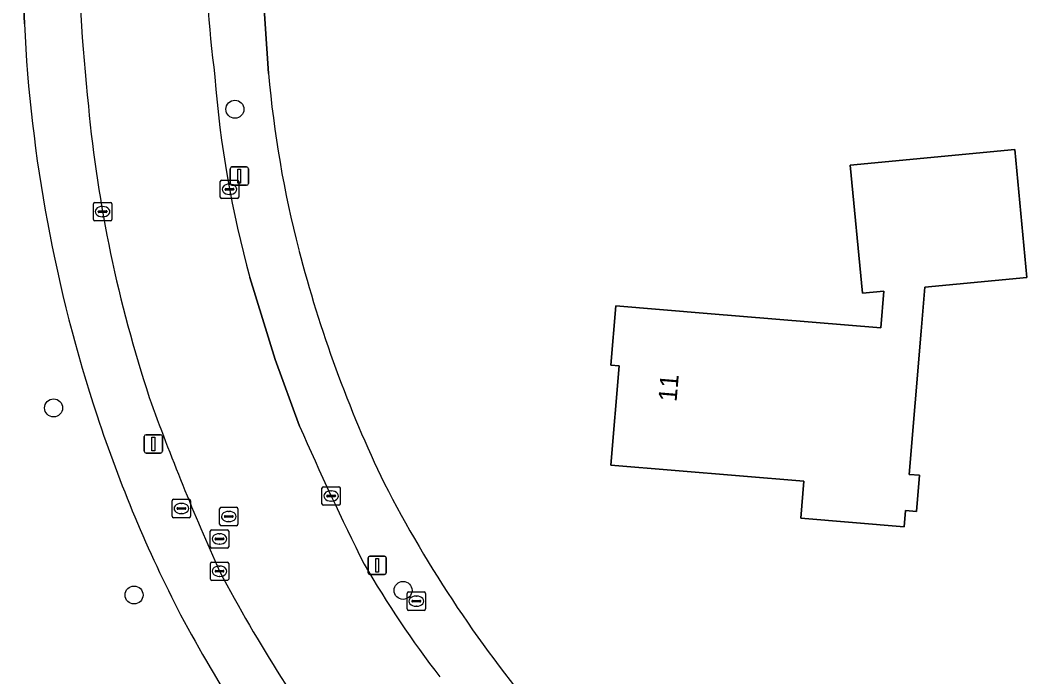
# Model space of a CAD drawing. Extents: x 161258 to 161838, y 380833 to 381727.
# Drawn here: x 161560.1 to 161615, y 381119.1 to 381154.9 of the extents above; entities that cross this region are included whole.
import ezdxf

# ---------------------------------------------------------------- set-up
doc = ezdxf.new("R2010")
doc.units = 0
for name, color, linetype in [('IMGEO_Boom', 7, 'Continuous'), ('IMGEO_Brandkraan', 7, 'Continuous'), ('IMGEO_Erf', 7, 'Continuous'), ('IMGEO_Groenvoorziening', 7, 'Continuous'), ('IMGEO_Kolk', 7, 'Continuous'), ('IMGEO_Lichtmast', 7, 'Continuous'), ('IMGEO_Pand', 7, 'Continuous'), ('IMGEO_Pand_nummerreeks', 7, 'Continuous'), ('IMGEO_Rijbaan_lokaal_open', 7, 'Continuous'), ('IMGEO_Rioolput', 7, 'Continuous'), ('IMGEO_Voetpad_open', 7, 'Continuous')]:
    doc.layers.add(name, color=color, linetype=linetype)

msp = doc.modelspace()

# ---------------------------------------------------------------- linework, layer by layer
at = {"layer": 'IMGEO_Boom'}
for centre in [(161571.833, 381150.034), (161561.956, 381133.766), (161580.992, 381123.828), (161566.337, 381123.576)]:
    msp.add_circle(centre, 0.489, dxfattribs=at)
at = {"layer": 'IMGEO_Brandkraan'}
for p, q in [((161581.215, 381122.814), (161581.215, 381123.666)), ((161581.29, 381123.74), (161582.142, 381123.74)), ((161581.474, 381123.234), (161581.474, 381123.246)), ((161581.912, 381123.197), (161581.514, 381123.197)), ((161581.517, 381123.283), (161581.915, 381123.283)), ((161581.703, 381123.52), (161581.728, 381123.52)), ((161581.958, 381123.246), (161581.958, 381123.234)), ((161582.216, 381123.666), (161582.216, 381122.814)), ((161582.142, 381122.74), (161581.29, 381122.74)), ((161581.726, 381122.96), (161581.701, 381122.96))]:
    msp.add_line(p, q, dxfattribs=at)
for points in [[(161581.215, 381122.814), (161581.215, 381123.666)], [(161581.29, 381123.74), (161582.142, 381123.74)], [(161582.216, 381123.666), (161582.216, 381122.814)], [(161582.142, 381122.74), (161581.29, 381122.74)]]:
    msp.add_lwpolyline(points, dxfattribs=at)
for centre, radius, start, end in [((161581.292, 381123.664), 0.0765, 91.552, 178.448), ((161581.292, 381123.664), 0.0765, 91.552, 178.448), ((161581.514, 381123.243), 0.0403, 85.8775, 175.7526), ((161581.511, 381123.233), 0.0366, 178.938, 274.7102), ((161581.915, 381123.24), 0.043, 264.8664, 352.4533), ((161581.919, 381123.245), 0.0386, 1.7309, 96.639), ((161582.14, 381123.664), 0.0765, 1.552, 88.448), ((161582.14, 381123.664), 0.0765, 1.552, 88.448), ((161581.292, 381122.816), 0.0765, 181.552, 268.448), ((161581.292, 381122.816), 0.0765, 181.552, 268.448), ((161582.14, 381122.816), 0.0765, 271.552, 358.448), ((161582.14, 381122.816), 0.0765, 271.552, 358.448)]:
    msp.add_arc(centre, radius, start, end, dxfattribs=at)
for centre, major_axis, ratio, start_param, end_param in [((161581.702, 381123.24), (-0.387, 0.002), 0.722429, 4.712389, 7.853982), ((161581.727, 381123.24), (-0.39, 0.002), 0.717154, 1.570796, 4.712389)]:
    msp.add_ellipse(centre, major_axis=major_axis, ratio=ratio, start_param=start_param, end_param=end_param, dxfattribs=at)
at = {"layer": 'IMGEO_Erf'}
msp.add_lwpolyline([(161573.39, 381178.375), (161573.114, 381160.117), (161573.665, 381151.99)], dxfattribs=at)
msp.add_lwpolyline([(161608.969, 381128.13), (161608.364, 381128.18), (161608.289, 381127.284), (161602.655, 381127.756), (161602.824, 381129.772), (161592.312, 381130.652), (161592.764, 381136.055), (161592.312, 381136.093), (161592.583, 381139.33), (161597.55, 381138.914), (161607.015, 381138.122), (161607.183, 381140.133), (161606.013, 381140.022), (161605.353, 381146.991), (161614.313, 381147.839), (161614.973, 381140.87), (161609.408, 381140.343), (161609.207, 381137.938), (161608.555, 381130.146), (161609.133, 381130.098)], close=True, dxfattribs=at)
for centre, radius, start, end in [((161631.533, 381156.99), 58.084, 184.93837, 194.58058), ((161641.593, 381159.41), 68.429, 194.4214, 205.76557), ((161640.303, 381160.614), 67.81, 207.15552, 220.42541)]:
    msp.add_arc(centre, radius, start, end, dxfattribs=at)
at = {"layer": 'IMGEO_Groenvoorziening'}
msp.add_lwpolyline([(161560.363, 381154.689), (161560.133, 381160.014), (161560.174, 381163.7), (161560.137, 381171.653), (161560.133, 381176.238)], dxfattribs=at)
for centre, radius, start, end in [((161640.454, 381158.52), 80.183, 182.73851, 198.30765), ((161635.4, 381156.734), 74.824, 198.22533, 207.22903), ((161646.466, 381164.197), 88.092, 208.25191, 216.83578)]:
    msp.add_arc(centre, radius, start, end, dxfattribs=at)
at = {"layer": 'IMGEO_Kolk'}
for p, q in [((161571.037, 381145.249), (161571.037, 381146.101)), ((161571.112, 381146.175), (161571.964, 381146.175)), ((161571.296, 381145.669), (161571.296, 381145.681)), ((161571.339, 381145.718), (161571.737, 381145.718)), ((161571.525, 381145.955), (161571.55, 381145.955)), ((161571.78, 381145.681), (161571.78, 381145.669)), ((161572.038, 381146.101), (161572.038, 381145.249)), ((161571.964, 381145.175), (161571.112, 381145.175)), ((161571.734, 381145.632), (161571.336, 381145.632)), ((161571.548, 381145.395), (161571.523, 381145.395)), ((161564.122, 381144.032), (161564.122, 381144.884)), ((161564.197, 381144.958), (161565.049, 381144.958)), ((161564.61, 381144.738), (161564.635, 381144.738)), ((161565.123, 381144.884), (161565.123, 381144.032)), ((161564.381, 381144.452), (161564.381, 381144.464)), ((161564.819, 381144.415), (161564.421, 381144.415)), ((161564.424, 381144.501), (161564.822, 381144.501)), ((161564.633, 381144.178), (161564.608, 381144.178)), ((161564.865, 381144.464), (161564.865, 381144.452)), ((161565.049, 381143.958), (161564.197, 381143.958)), ((161576.574, 381128.544), (161576.574, 381129.396)), ((161576.649, 381129.47), (161577.501, 381129.47)), ((161577.062, 381129.25), (161577.087, 381129.25)), ((161577.575, 381129.396), (161577.575, 381128.544)), ((161576.833, 381128.964), (161576.833, 381128.976)), ((161577.271, 381128.927), (161576.873, 381128.927)), ((161576.876, 381129.013), (161577.274, 381129.013)), ((161577.085, 381128.69), (161577.06, 381128.69)), ((161577.317, 381128.976), (161577.317, 381128.964)), ((161577.501, 381128.47), (161576.649, 381128.47)), ((161570.494, 381124.446), (161570.494, 381125.298)), ((161570.569, 381125.372), (161571.421, 381125.372)), ((161570.753, 381124.866), (161570.753, 381124.878)), ((161570.796, 381124.915), (161571.194, 381124.915)), ((161570.982, 381125.152), (161571.007, 381125.152)), ((161571.237, 381124.878), (161571.237, 381124.866)), ((161571.495, 381125.298), (161571.495, 381124.446)), ((161571.421, 381124.372), (161570.569, 381124.372)), ((161571.191, 381124.829), (161570.793, 381124.829)), ((161571.005, 381124.592), (161570.98, 381124.592))]:
    msp.add_line(p, q, dxfattribs=at)
for points in [[(161571.037, 381145.249), (161571.037, 381146.101)], [(161571.112, 381146.175), (161571.964, 381146.175)], [(161572.038, 381146.101), (161572.038, 381145.249)], [(161571.964, 381145.175), (161571.112, 381145.175)], [(161564.122, 381144.032), (161564.122, 381144.884)], [(161564.197, 381144.958), (161565.049, 381144.958)], [(161565.123, 381144.884), (161565.123, 381144.032)], [(161565.049, 381143.958), (161564.197, 381143.958)], [(161576.574, 381128.544), (161576.574, 381129.396)], [(161576.649, 381129.47), (161577.501, 381129.47)], [(161577.575, 381129.396), (161577.575, 381128.544)], [(161577.501, 381128.47), (161576.649, 381128.47)], [(161570.494, 381124.446), (161570.494, 381125.298)], [(161570.569, 381125.372), (161571.421, 381125.372)], [(161571.495, 381125.298), (161571.495, 381124.446)], [(161571.421, 381124.372), (161570.569, 381124.372)]]:
    msp.add_lwpolyline(points, dxfattribs=at)
for centre, radius, start, end in [((161571.114, 381146.099), 0.0765, 91.552, 178.448), ((161571.114, 381146.099), 0.0765, 91.552, 178.448), ((161571.336, 381145.678), 0.0403, 85.8775, 175.7526), ((161571.741, 381145.68), 0.0386, 1.7309, 96.639), ((161571.962, 381146.099), 0.0765, 1.552, 88.448), ((161571.962, 381146.099), 0.0765, 1.552, 88.448), ((161571.114, 381145.251), 0.0765, 181.552, 268.448), ((161571.114, 381145.251), 0.0765, 181.552, 268.448), ((161571.333, 381145.668), 0.0366, 178.938, 274.7102), ((161571.737, 381145.675), 0.043, 264.8664, 352.4533), ((161571.962, 381145.251), 0.0765, 271.552, 358.448), ((161571.962, 381145.251), 0.0765, 271.552, 358.448), ((161564.199, 381144.882), 0.0765, 91.552, 178.448), ((161564.199, 381144.882), 0.0765, 91.552, 178.448), ((161565.047, 381144.882), 0.0765, 1.552, 88.448), ((161565.047, 381144.882), 0.0765, 1.552, 88.448), ((161564.421, 381144.461), 0.0403, 85.8775, 175.7526), ((161564.418, 381144.451), 0.0366, 178.938, 274.7102), ((161564.822, 381144.458), 0.043, 264.8664, 352.4533), ((161564.826, 381144.463), 0.0386, 1.7309, 96.639), ((161564.199, 381144.034), 0.0765, 181.552, 268.448), ((161564.199, 381144.034), 0.0765, 181.552, 268.448), ((161565.047, 381144.034), 0.0765, 271.552, 358.448), ((161565.047, 381144.034), 0.0765, 271.552, 358.448), ((161576.651, 381129.394), 0.0765, 91.552, 178.448), ((161576.651, 381129.394), 0.0765, 91.552, 178.448), ((161577.499, 381129.394), 0.0765, 1.552, 88.448), ((161577.499, 381129.394), 0.0765, 1.552, 88.448), ((161576.873, 381128.973), 0.0403, 85.8775, 175.7526), ((161576.87, 381128.963), 0.0366, 178.938, 274.7102), ((161577.274, 381128.97), 0.043, 264.8664, 352.4533), ((161577.278, 381128.975), 0.0386, 1.7309, 96.639), ((161576.651, 381128.546), 0.0765, 181.552, 268.448), ((161576.651, 381128.546), 0.0765, 181.552, 268.448), ((161577.499, 381128.546), 0.0765, 271.552, 358.448), ((161577.499, 381128.546), 0.0765, 271.552, 358.448), ((161570.571, 381125.296), 0.0765, 91.552, 178.448), ((161570.571, 381125.296), 0.0765, 91.552, 178.448), ((161570.793, 381124.875), 0.0403, 85.8775, 175.7526), ((161570.79, 381124.865), 0.0366, 178.938, 274.7102), ((161571.194, 381124.872), 0.043, 264.8664, 352.4533), ((161571.198, 381124.877), 0.0386, 1.7309, 96.639), ((161571.419, 381125.296), 0.0765, 1.552, 88.448), ((161571.419, 381125.296), 0.0765, 1.552, 88.448), ((161570.571, 381124.448), 0.0765, 181.552, 268.448), ((161570.571, 381124.448), 0.0765, 181.552, 268.448), ((161571.419, 381124.448), 0.0765, 271.552, 358.448), ((161571.419, 381124.448), 0.0765, 271.552, 358.448)]:
    msp.add_arc(centre, radius, start, end, dxfattribs=at)
for centre, major_axis, ratio, start_param, end_param in [((161571.524, 381145.675), (-0.387, 0.002), 0.722429, 4.712389, 7.853982), ((161571.549, 381145.675), (-0.39, 0.002), 0.717154, 1.570796, 4.712389), ((161564.609, 381144.458), (-0.387, 0.002), 0.722429, 4.712389, 7.853982), ((161564.634, 381144.458), (-0.39, 0.002), 0.717154, 1.570796, 4.712389), ((161577.061, 381128.97), (-0.387, 0.002), 0.722429, 4.712389, 7.853982), ((161577.086, 381128.97), (-0.39, 0.002), 0.717154, 1.570796, 4.712389), ((161570.981, 381124.872), (-0.387, 0.002), 0.722429, 4.712389, 7.853982), ((161571.006, 381124.872), (-0.39, 0.002), 0.717154, 1.570796, 4.712389)]:
    msp.add_ellipse(centre, major_axis=major_axis, ratio=ratio, start_param=start_param, end_param=end_param, dxfattribs=at)
at = {"layer": 'IMGEO_Lichtmast'}
for p, q in [((161571.574, 381145.992), (161571.574, 381146.792)), ((161571.574, 381146.792), (161571.574, 381145.992)), ((161571.674, 381146.892), (161572.464, 381146.892)), ((161572.464, 381146.892), (161571.674, 381146.892)), ((161572.564, 381146.792), (161572.564, 381145.992)), ((161572.564, 381145.992), (161572.564, 381146.792)), ((161572.464, 381145.892), (161571.674, 381145.892)), ((161571.674, 381145.892), (161572.464, 381145.892)), ((161566.896, 381131.405), (161566.896, 381132.205)), ((161566.896, 381132.205), (161566.896, 381131.405)), ((161566.996, 381132.305), (161567.786, 381132.305)), ((161567.786, 381132.305), (161566.996, 381132.305)), ((161567.886, 381132.205), (161567.886, 381131.405)), ((161567.886, 381131.405), (161567.886, 381132.205)), ((161567.786, 381131.305), (161566.996, 381131.305)), ((161566.996, 381131.305), (161567.786, 381131.305)), ((161579.087, 381124.792), (161579.087, 381125.592)), ((161579.087, 381125.592), (161579.087, 381124.792)), ((161579.187, 381125.692), (161579.977, 381125.692)), ((161579.977, 381125.692), (161579.187, 381125.692)), ((161580.077, 381125.592), (161580.077, 381124.792)), ((161580.077, 381124.792), (161580.077, 381125.592)), ((161579.977, 381124.692), (161579.187, 381124.692)), ((161579.187, 381124.692), (161579.977, 381124.692))]:
    msp.add_line(p, q, dxfattribs=at)
for points in [[(161571.994, 381146.767), (161572.144, 381146.767), (161572.144, 381146.017), (161571.994, 381146.017), (161571.994, 381146.767)], [(161567.316, 381132.18), (161567.466, 381132.18), (161567.466, 381131.43), (161567.316, 381131.43), (161567.316, 381132.18)], [(161579.507, 381125.567), (161579.657, 381125.567), (161579.657, 381124.817), (161579.507, 381124.817), (161579.507, 381125.567)]]:
    msp.add_lwpolyline(points, dxfattribs=at)
for centre, start, end in [((161571.674, 381146.792), 90, 180), ((161571.674, 381146.792), 90, 180), ((161572.464, 381146.792), 0, 90), ((161572.464, 381146.792), 360, 90), ((161571.674, 381145.992), 180, 270), ((161571.674, 381145.992), 180, 270), ((161572.464, 381145.992), 270, 0), ((161572.464, 381145.992), 270, 0), ((161566.996, 381132.205), 90, 180), ((161566.996, 381132.205), 90, 180), ((161567.786, 381132.205), 0, 90), ((161567.786, 381132.205), 360, 90), ((161566.996, 381131.405), 180, 270), ((161566.996, 381131.405), 180, 270), ((161567.786, 381131.405), 270, 0), ((161567.786, 381131.405), 270, 0), ((161579.187, 381125.592), 90, 180), ((161579.187, 381125.592), 90, 180), ((161579.977, 381125.592), 0, 90), ((161579.977, 381125.592), 360, 90), ((161579.187, 381124.792), 180, 270), ((161579.187, 381124.792), 180, 270), ((161579.977, 381124.792), 270, 0), ((161579.977, 381124.792), 270, 0)]:
    msp.add_arc(centre, 0.1, start, end, dxfattribs=at)
at = {"layer": 'IMGEO_Pand'}
msp.add_lwpolyline([(161607.015, 381138.122), (161597.55, 381138.914), (161592.583, 381139.33), (161592.312, 381136.093), (161592.764, 381136.055), (161592.312, 381130.652), (161602.824, 381129.772), (161602.655, 381127.756), (161608.289, 381127.284), (161608.364, 381128.18), (161608.969, 381128.13), (161609.133, 381130.098), (161608.555, 381130.146), (161609.207, 381137.938), (161609.408, 381140.343), (161614.973, 381140.87), (161614.313, 381147.839), (161605.353, 381146.991), (161606.013, 381140.022), (161607.183, 381140.133)], close=True, dxfattribs=at)
at = {"layer": 'IMGEO_Rijbaan_lokaal_open'}
msp.add_lwpolyline([(161575.354, 381132.773), (161574.032, 381136.397), (161572.654, 381140.871)], dxfattribs=at)
for centre, radius, start, end in [((161676.281, 381162.109), 113.06, 180.97683, 186.04866), ((161639.35, 381160.777), 69.188, 180.56774, 187.45217), ((161626.272, 381155.862), 55.674, 184.1805, 195.6201), ((161635.907, 381156.982), 72.375, 185.37995, 198.2305), ((161690.474, 381178.727), 131.055, 199.79732, 204.26573), ((161718.411, 381195.18), 156.076, 203.56863, 206.6177), ((161651.323, 381167.551), 90.961, 207.98548, 216.4237), ((161627.163, 381153.221), 55.802, 210.0807, 217.6736)]:
    msp.add_arc(centre, radius, start, end, dxfattribs=at)
at = {"layer": 'IMGEO_Rioolput'}
for p, q in [((161568.418, 381127.862), (161568.418, 381128.714)), ((161568.493, 381128.788), (161569.345, 381128.788)), ((161569.419, 381128.714), (161569.419, 381127.862)), ((161568.677, 381128.282), (161568.677, 381128.294)), ((161569.115, 381128.245), (161568.717, 381128.245)), ((161568.72, 381128.331), (161569.118, 381128.331)), ((161568.906, 381128.568), (161568.931, 381128.568)), ((161569.161, 381128.294), (161569.161, 381128.282)), ((161570.998, 381127.426), (161570.998, 381128.278)), ((161571.073, 381128.352), (161571.925, 381128.352)), ((161571.486, 381128.132), (161571.511, 381128.132)), ((161571.999, 381128.278), (161571.999, 381127.426)), ((161569.345, 381127.788), (161568.493, 381127.788)), ((161568.929, 381128.008), (161568.904, 381128.008)), ((161571.257, 381127.846), (161571.257, 381127.858)), ((161571.695, 381127.809), (161571.297, 381127.809)), ((161571.3, 381127.895), (161571.698, 381127.895)), ((161571.741, 381127.858), (161571.741, 381127.846)), ((161570.493, 381126.205), (161570.493, 381127.057)), ((161570.568, 381127.131), (161571.42, 381127.131)), ((161571.925, 381127.352), (161571.073, 381127.352)), ((161571.509, 381127.572), (161571.484, 381127.572)), ((161571.494, 381127.057), (161571.494, 381126.205)), ((161570.752, 381126.625), (161570.752, 381126.637)), ((161571.19, 381126.588), (161570.792, 381126.588)), ((161570.795, 381126.674), (161571.193, 381126.674)), ((161570.981, 381126.911), (161571.006, 381126.911)), ((161571.236, 381126.637), (161571.236, 381126.625)), ((161571.42, 381126.131), (161570.568, 381126.131)), ((161571.004, 381126.351), (161570.979, 381126.351))]:
    msp.add_line(p, q, dxfattribs=at)
for points in [[(161568.418, 381127.862), (161568.418, 381128.714)], [(161568.493, 381128.788), (161569.345, 381128.788)], [(161569.419, 381128.714), (161569.419, 381127.862)], [(161570.998, 381127.426), (161570.998, 381128.278)], [(161571.073, 381128.352), (161571.925, 381128.352)], [(161571.999, 381128.278), (161571.999, 381127.426)], [(161569.345, 381127.788), (161568.493, 381127.788)], [(161570.493, 381126.205), (161570.493, 381127.057)], [(161570.568, 381127.131), (161571.42, 381127.131)], [(161571.925, 381127.352), (161571.073, 381127.352)], [(161571.494, 381127.057), (161571.494, 381126.205)], [(161571.42, 381126.131), (161570.568, 381126.131)]]:
    msp.add_lwpolyline(points, dxfattribs=at)
for centre, radius, start, end in [((161568.495, 381128.712), 0.0765, 91.552, 178.448), ((161568.495, 381128.712), 0.0765, 91.552, 178.448), ((161569.343, 381128.712), 0.0765, 1.552, 88.448), ((161569.343, 381128.712), 0.0765, 1.552, 88.448), ((161568.717, 381128.291), 0.0403, 85.8775, 175.7526), ((161568.714, 381128.281), 0.0366, 178.938, 274.7102), ((161569.118, 381128.288), 0.043, 264.8664, 352.4533), ((161569.122, 381128.293), 0.0386, 1.7309, 96.639), ((161571.075, 381128.276), 0.0765, 91.552, 178.448), ((161571.075, 381128.276), 0.0765, 91.552, 178.448), ((161571.923, 381128.276), 0.0765, 1.552, 88.448), ((161571.923, 381128.276), 0.0765, 1.552, 88.448), ((161568.495, 381127.864), 0.0765, 181.552, 268.448), ((161568.495, 381127.864), 0.0765, 181.552, 268.448), ((161569.343, 381127.864), 0.0765, 271.552, 358.448), ((161569.343, 381127.864), 0.0765, 271.552, 358.448), ((161571.297, 381127.855), 0.0403, 85.8775, 175.7526), ((161571.294, 381127.845), 0.0366, 178.938, 274.7102), ((161571.698, 381127.852), 0.043, 264.8664, 352.4533), ((161571.702, 381127.857), 0.0386, 1.7309, 96.639), ((161570.57, 381127.055), 0.0765, 91.552, 178.448), ((161570.57, 381127.055), 0.0765, 91.552, 178.448), ((161571.075, 381127.428), 0.0765, 181.552, 268.448), ((161571.075, 381127.428), 0.0765, 181.552, 268.448), ((161571.418, 381127.055), 0.0765, 1.552, 88.448), ((161571.418, 381127.055), 0.0765, 1.552, 88.448), ((161571.923, 381127.428), 0.0765, 271.552, 358.448), ((161571.923, 381127.428), 0.0765, 271.552, 358.448), ((161570.792, 381126.634), 0.0403, 85.8775, 175.7526), ((161570.789, 381126.624), 0.0366, 178.938, 274.7102), ((161571.193, 381126.631), 0.043, 264.8664, 352.4533), ((161571.197, 381126.636), 0.0386, 1.7309, 96.639), ((161570.57, 381126.207), 0.0765, 181.552, 268.448), ((161570.57, 381126.207), 0.0765, 181.552, 268.448), ((161571.418, 381126.207), 0.0765, 271.552, 358.448), ((161571.418, 381126.207), 0.0765, 271.552, 358.448)]:
    msp.add_arc(centre, radius, start, end, dxfattribs=at)
for centre, major_axis, ratio, start_param, end_param in [((161568.905, 381128.288), (-0.387, 0.002), 0.722429, 4.712389, 7.853982), ((161568.93, 381128.288), (-0.39, 0.002), 0.717154, 1.570796, 4.712389), ((161571.485, 381127.852), (-0.387, 0.002), 0.722429, 4.712389, 7.853982), ((161571.51, 381127.852), (-0.39, 0.002), 0.717154, 1.570796, 4.712389), ((161570.98, 381126.631), (-0.387, 0.002), 0.722429, 4.712389, 7.853982), ((161571.005, 381126.631), (-0.39, 0.002), 0.717154, 1.570796, 4.712389)]:
    msp.add_ellipse(centre, major_axis=major_axis, ratio=ratio, start_param=start_param, end_param=end_param, dxfattribs=at)
at = {"layer": 'IMGEO_Voetpad_open'}
for points in [[(161573.665, 381151.99), (161573.114, 381160.117), (161573.39, 381178.375)], [(161563.238, 381160.182), (161563.216, 381161.851), (161563.177, 381172.104), (161563.163, 381176.176), (161560.133, 381176.238), (161560.137, 381171.653), (161560.174, 381163.7), (161560.133, 381160.014), (161560.363, 381154.689)], [(161572.654, 381140.871), (161574.032, 381136.397), (161575.354, 381132.773)]]:
    msp.add_lwpolyline(points, dxfattribs=at)
for centre, radius, start, end in [((161676.281, 381162.109), 113.06, 180.97683, 186.04866), ((161639.35, 381160.777), 69.188, 180.56774, 187.45217), ((161640.454, 381158.52), 80.183, 182.73851, 198.30765), ((161626.272, 381155.862), 55.674, 184.1805, 195.6201), ((161631.533, 381156.99), 58.084, 184.93837, 194.58058), ((161635.907, 381156.982), 72.375, 185.37995, 198.2305), ((161641.593, 381159.41), 68.429, 194.4214, 205.76557), ((161690.474, 381178.727), 131.055, 199.79732, 204.26573), ((161635.4, 381156.734), 74.824, 198.22533, 207.22903), ((161718.411, 381195.18), 156.076, 203.56863, 206.6177), ((161640.303, 381160.614), 67.81, 207.15552, 220.42541), ((161651.323, 381167.551), 90.961, 207.98548, 216.4237), ((161627.163, 381153.221), 55.802, 210.0807, 217.6736), ((161646.466, 381164.197), 88.092, 208.25191, 216.83578)]:
    msp.add_arc(centre, radius, start, end, dxfattribs=at)

# ---------------------------------------------------------------- texts
at = {"layer": 'IMGEO_Pand_nummerreeks'}
msp.add_text('11', height=1, rotation=85.2179, dxfattribs=at).set_placement((161595.89, 381134.079))

doc.saveas('drawing.dxf')
